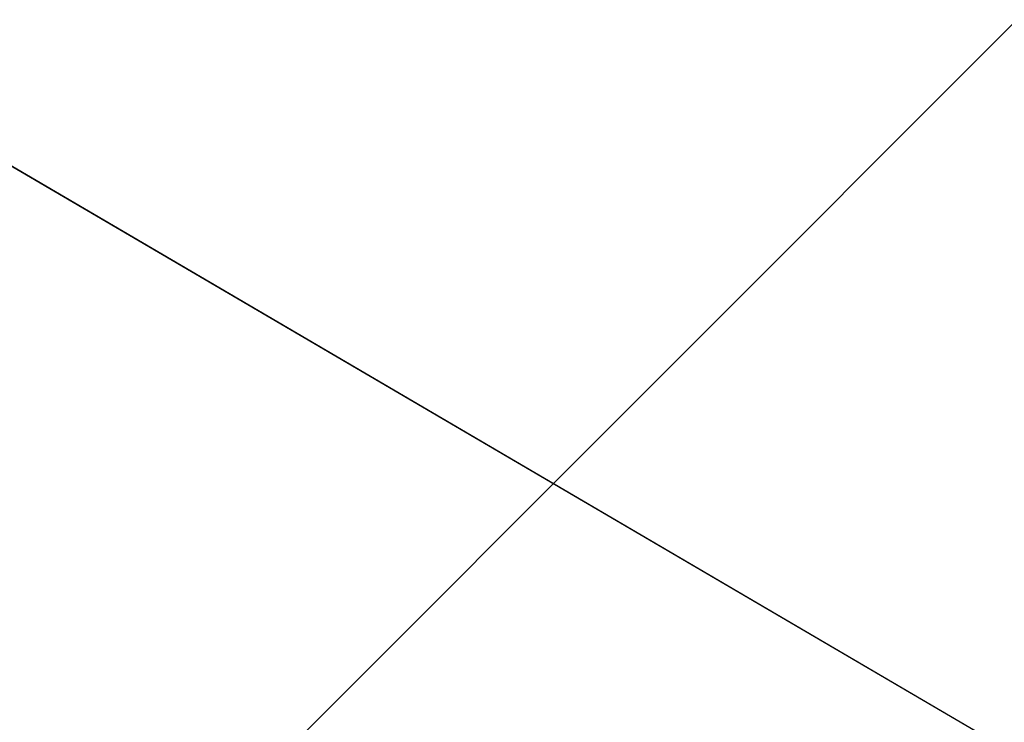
# Model space of a CAD drawing. Extents: x -200 to 200, y -702 to 625.
# Tile 390 of 656: x 2.603 to 2.746, y -509.104 to -509.003. Entities that reach past the tile are written whole.
import ezdxf

# ---------------------------------------------------------------- set-up
doc = ezdxf.new("R2010")
doc.units = 0
doc.header["$LTSCALE"] = 17.087905
for name, color, linetype in [('117', 7, 'CONTINUOUS'), ('4057', 7, 'CONTINUOUS'), ('8', 7, 'CONTINUOUS'), ('96', 7, 'CONTINUOUS'), ('97', 7, 'CONTINUOUS'), ('972', 7, 'CONTINUOUS'), ('981', 7, 'CONTINUOUS'), ('99', 7, 'CONTINUOUS')]:
    doc.layers.add(name, color=color, linetype=linetype)

msp = doc.modelspace()

# ---------------------------------------------------------------- linework, layer by layer
at = {"layer": '117', "color": 7, "linetype": 'CONTINUOUS'}
for points in [[(0, -506.5, 16.65), (9.82914, -512.19363, 16.65), (0, -506.79289, 15.94289), (0, -506.5, 16.65)], [(9.82914, -512.19363, 16.65), (0, -507.5, 15.65), (0, -506.79289, 15.94289), (9.82914, -512.19363, 16.65)], [(9.02198, -512.78393, 15.65), (0, -507.5, 15.65), (9.82914, -512.19363, 16.65), (9.02198, -512.78393, 15.65)]]:
    msp.add_3dface(points, dxfattribs=at)
at = {"layer": '4057', "color": 7, "linetype": 'CONTINUOUS'}
for points in [[(2.99995, -508.75, 48.65), (0, -509.25, 46.15), (0, -508.89645, 46.00355), (2.99995, -508.75, 48.65)], [(2.99995, -508.75, 48.65), (2.5, -509.25, 48.65), (0, -509.25, 46.15), (2.99995, -508.75, 48.65)], [(2.99995, -508.75, 48.65), (0, -508.75, 51.65), (2.5, -509.25, 48.65), (2.99995, -508.75, 48.65)]]:
    msp.add_3dface(points, dxfattribs=at)
at = {"layer": '8', "color": 7, "linetype": 'CONTINUOUS'}
for points in [[(160, -517), (160, -506, 11), (-160, -517), (160, -517)], [(-160, -506, -11), (160, -517), (-160, -517), (-160, -506, -11)], [(160, -506, 11), (-160, -506, 11), (-160, -517), (160, -506, 11)], [(160, -506, -11), (160, -517), (-160, -506, -11), (160, -506, -11)]]:
    msp.add_3dface(points, dxfattribs=at)
at = {"layer": '96', "color": 7, "linetype": 'CONTINUOUS'}
for points in [[(14.36393, -526.50872, 68.65), (0, -506.6, 68.65), (0, -508.14168, 68.65), (14.36393, -526.50872, 68.65)], [(14.36393, -526.50872, 68.65), (0, -508.14168, 68.65), (12.85708, -527.80258, 68.65), (14.36393, -526.50872, 68.65)]]:
    msp.add_3dface(points, dxfattribs=at)
at = {"layer": '97', "color": 7, "linetype": 'CONTINUOUS'}
msp.add_3dface([(0, -507.5, 15.65), (9.02198, -512.78393, 15.65), (0, -510.4, 15.65), (0, -507.5, 15.65)], dxfattribs=at)
at = {"layer": '972', "color": 7, "linetype": 'CONTINUOUS'}
for points in [[(0, -506.5, 68.55), (14.36393, -526.50872, 68.65), (14.46484, -526.50375, 68.55), (0, -506.5, 68.55)], [(14.36393, -526.50872, 68.65), (0, -506.5, 68.55), (0, -506.52929, 68.62071), (14.36393, -526.50872, 68.65)], [(0, -506.6, 68.65), (14.36393, -526.50872, 68.65), (0, -506.52929, 68.62071), (0, -506.6, 68.65)]]:
    msp.add_3dface(points, dxfattribs=at)
at = {"layer": '981', "color": 7, "linetype": 'CONTINUOUS'}
for points in [[(12.85708, -527.80258, 68.65), (0, -508.14168, 68.65), (6.81241, -514.77302, 68.55), (12.85708, -527.80258, 68.65)], [(0, -508.14168, 68.65), (0, -509.36642, 68.62499), (6.81241, -514.77302, 68.55), (0, -508.14168, 68.65)]]:
    msp.add_3dface(points, dxfattribs=at)
at = {"layer": '99', "color": 7, "linetype": 'CONTINUOUS'}
for points in [[(0, -506.5, 56.75), (14.46484, -526.50375, 68.55), (3.51969, -507.14302, 55.37323), (0, -506.5, 56.75)], [(0, -506.5, 16.65), (4.08968, -507.37289, 27.05004), (9.82914, -512.19363, 16.65), (0, -506.5, 16.65)], [(0, -506.5, 56.75), (0, -506.5, 68.55), (14.46484, -526.50375, 68.55), (0, -506.5, 56.75)]]:
    msp.add_3dface(points, dxfattribs=at)

doc.saveas('drawing.dxf')
